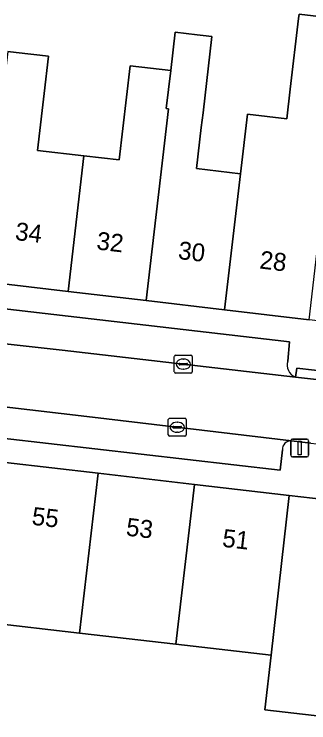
# Model space of a CAD drawing. Extents: x 161692 to 162379, y 380760 to 381678.
# Drawn here: x 161977.32 to 161993.77, y 381141.72 to 381181.31 of the extents above; entities that cross this region are included whole.
import ezdxf

# ---------------------------------------------------------------- set-up
doc = ezdxf.new("R2010")
doc.units = 0
for name, color, linetype in [('IMGEO_Erf', 7, 'Continuous'), ('IMGEO_Kolk', 7, 'Continuous'), ('IMGEO_Lichtmast', 7, 'Continuous'), ('IMGEO_Pand', 7, 'Continuous'), ('IMGEO_Pand_nummerreeks', 7, 'Continuous'), ('IMGEO_Parkeervlak_open', 7, 'Continuous'), ('IMGEO_Rijbaan_lokaal_open', 7, 'Continuous'), ('IMGEO_Voetpad_open', 7, 'Continuous')]:
    doc.layers.add(name, color=color, linetype=linetype)

msp = doc.modelspace()

# ---------------------------------------------------------------- linework, layer by layer
at = {"layer": 'IMGEO_Erf'}
for points in [[(161976.959, 381179.225), (161977.418, 381179.172), (161979.236, 381178.959), (161978.992, 381176.882), (161978.917, 381176.242), (161978.619, 381173.701), (161981.206, 381173.397), (161983.176, 381173.166), (161983.793, 381178.425), (161986.058, 381178.159), (161986.311, 381180.306), (161987.539, 381180.162), (161987.865, 381180.124), (161988.358, 381180.066), (161987.858, 381175.794), (161987.763, 381174.986), (161987.494, 381172.682), (161989.952, 381172.393), (161990.339, 381175.718), (161992.535, 381175.461), (161992.728, 381177.111), (161993.191, 381181.064), (161993.22, 381181.31), (161995.574, 381181.034)], [(162005.443, 381141.419), (162007.398, 381143.413), (162007.603, 381143.738), (162001.908, 381144.298), (162000, 381144.519), (161996.841, 381144.883), (161996.489, 381141.842), (161994.056, 381142.123), (161991.315, 381142.439), (161991.662, 381145.494), (161986.344, 381146.109), (161980.965, 381146.731), (161975.818, 381147.326)]]:
    msp.add_lwpolyline(points, dxfattribs=at)
at = {"layer": 'IMGEO_Kolk'}
for p, q in [((161986.257, 381161.33), (161986.257, 381162.182)), ((161986.332, 381162.256), (161987.184, 381162.256)), ((161986.745, 381162.036), (161986.77, 381162.036)), ((161987.258, 381162.182), (161987.258, 381161.33)), ((161986.516, 381161.75), (161986.516, 381161.762)), ((161986.954, 381161.713), (161986.556, 381161.713)), ((161986.559, 381161.799), (161986.957, 381161.799)), ((161987, 381161.762), (161987, 381161.75)), ((161987.184, 381161.256), (161986.332, 381161.256)), ((161986.768, 381161.476), (161986.743, 381161.476)), ((161985.92, 381157.805), (161985.92, 381158.657)), ((161985.995, 381158.731), (161986.847, 381158.731)), ((161986.408, 381158.511), (161986.433, 381158.511)), ((161986.921, 381158.657), (161986.921, 381157.805)), ((161986.179, 381158.225), (161986.179, 381158.237)), ((161986.617, 381158.188), (161986.219, 381158.188)), ((161986.222, 381158.274), (161986.62, 381158.274)), ((161986.663, 381158.237), (161986.663, 381158.225)), ((161986.847, 381157.731), (161985.995, 381157.731)), ((161986.431, 381157.951), (161986.406, 381157.951))]:
    msp.add_line(p, q, dxfattribs=at)
for points in [[(161986.257, 381161.33), (161986.257, 381162.182)], [(161986.332, 381162.256), (161987.184, 381162.256)], [(161987.258, 381162.182), (161987.258, 381161.33)], [(161987.184, 381161.256), (161986.332, 381161.256)], [(161985.92, 381157.805), (161985.92, 381158.657)], [(161985.995, 381158.731), (161986.847, 381158.731)], [(161986.921, 381158.657), (161986.921, 381157.805)], [(161986.847, 381157.731), (161985.995, 381157.731)]]:
    msp.add_lwpolyline(points, dxfattribs=at)
for centre, radius, start, end in [((161986.334, 381162.18), 0.0765, 91.552, 178.448), ((161986.334, 381162.18), 0.0765, 91.552, 178.448), ((161987.182, 381162.18), 0.0765, 1.552, 88.448), ((161987.182, 381162.18), 0.0765, 1.552, 88.448), ((161986.556, 381161.759), 0.0403, 85.8775, 175.7526), ((161986.553, 381161.749), 0.0366, 178.938, 274.7102), ((161986.957, 381161.756), 0.043, 264.8664, 352.4533), ((161986.961, 381161.761), 0.0386, 1.7309, 96.639), ((161986.334, 381161.332), 0.0765, 181.552, 268.448), ((161986.334, 381161.332), 0.0765, 181.552, 268.448), ((161987.182, 381161.332), 0.0765, 271.552, 358.448), ((161987.182, 381161.332), 0.0765, 271.552, 358.448), ((161985.997, 381158.655), 0.0765, 91.552, 178.448), ((161985.997, 381158.655), 0.0765, 91.552, 178.448), ((161986.845, 381158.655), 0.0765, 1.552, 88.448), ((161986.845, 381158.655), 0.0765, 1.552, 88.448), ((161986.219, 381158.234), 0.0403, 85.8775, 175.7526), ((161986.216, 381158.224), 0.0366, 178.938, 274.7102), ((161986.62, 381158.231), 0.043, 264.8664, 352.4533), ((161986.624, 381158.236), 0.0386, 1.7309, 96.639), ((161985.997, 381157.807), 0.0765, 181.552, 268.448), ((161985.997, 381157.807), 0.0765, 181.552, 268.448), ((161986.845, 381157.807), 0.0765, 271.552, 358.448), ((161986.845, 381157.807), 0.0765, 271.552, 358.448)]:
    msp.add_arc(centre, radius, start, end, dxfattribs=at)
for centre, major_axis, ratio, start_param, end_param in [((161986.744, 381161.756), (-0.387, 0.002), 0.722429, 4.712389, 7.853982), ((161986.769, 381161.756), (-0.39, 0.002), 0.717154, 1.570796, 4.712389), ((161986.407, 381158.231), (-0.387, 0.002), 0.722429, 4.712389, 7.853982), ((161986.432, 381158.231), (-0.39, 0.002), 0.717154, 1.570796, 4.712389)]:
    msp.add_ellipse(centre, major_axis=major_axis, ratio=ratio, start_param=start_param, end_param=end_param, dxfattribs=at)
at = {"layer": 'IMGEO_Lichtmast'}
for p, q in [((161992.76, 381156.672), (161992.76, 381157.472)), ((161992.76, 381157.472), (161992.76, 381156.672)), ((161992.86, 381157.572), (161993.65, 381157.572)), ((161993.65, 381157.572), (161992.86, 381157.572)), ((161993.75, 381157.472), (161993.75, 381156.672)), ((161993.75, 381156.672), (161993.75, 381157.472)), ((161993.65, 381156.572), (161992.86, 381156.572)), ((161992.86, 381156.572), (161993.65, 381156.572))]:
    msp.add_line(p, q, dxfattribs=at)
msp.add_lwpolyline([(161993.18, 381157.447), (161993.33, 381157.447), (161993.33, 381156.697), (161993.18, 381156.697), (161993.18, 381157.447)], dxfattribs=at)
for centre, start, end in [((161992.86, 381157.472), 90, 180), ((161992.86, 381157.472), 90, 180), ((161993.65, 381157.472), 0, 90), ((161993.65, 381157.472), 360, 90), ((161992.86, 381156.672), 180, 270), ((161992.86, 381156.672), 180, 270), ((161993.65, 381156.672), 270, 0), ((161993.65, 381156.672), 270, 0)]:
    msp.add_arc(centre, 0.1, start, end, dxfattribs=at)
at = {"layer": 'IMGEO_Pand'}
for points in [[(161994.642, 381171.639), (161995.244, 381176.822), (161995.082, 381176.835), (161995.494, 381180.347), (161995.546, 381180.788), (161995.574, 381181.034), (161993.22, 381181.31), (161993.191, 381181.064), (161992.728, 381177.111), (161992.535, 381175.461), (161990.339, 381175.718), (161989.952, 381172.393), (161989.067, 381164.791), (161993.781, 381164.24)], [(161989.952, 381172.393), (161987.494, 381172.682), (161987.763, 381174.986), (161987.858, 381175.794), (161988.358, 381180.066), (161987.865, 381180.124), (161987.539, 381180.162), (161986.311, 381180.306), (161986.058, 381178.159), (161985.808, 381176.035), (161985.929, 381176.021), (161984.68, 381165.304), (161989.067, 381164.791)], [(161981.206, 381173.397), (161978.619, 381173.701), (161978.917, 381176.242), (161978.992, 381176.882), (161979.236, 381178.959), (161977.418, 381179.172), (161976.959, 381179.225), (161976.79, 381177.787), (161976.715, 381177.148), (161975.452, 381166.385), (161975.917, 381166.329), (161980.321, 381165.814)], [(161985.929, 381176.021), (161985.808, 381176.035), (161986.058, 381178.159), (161983.793, 381178.425), (161983.176, 381173.166), (161981.206, 381173.397), (161980.321, 381165.814), (161984.68, 381165.304)], [(161975.818, 381147.326), (161980.965, 381146.731), (161981.998, 381155.657), (161976.832, 381156.254)], [(161986.344, 381146.109), (161987.377, 381155.036), (161981.998, 381155.657), (161980.965, 381146.731)], [(161986.344, 381146.109), (161991.662, 381145.494), (161992.676, 381154.423), (161987.377, 381155.036)], [(161997.875, 381153.822), (161992.676, 381154.423), (161991.662, 381145.494), (161991.315, 381142.439), (161994.056, 381142.123), (161996.489, 381141.842), (161996.841, 381144.883)]]:
    msp.add_lwpolyline(points, close=True, dxfattribs=at)
at = {"layer": 'IMGEO_Parkeervlak_open'}
for points in [[(161992.596, 381161.931), (161992.688, 381163.01), (161971.005, 381165.524), (161970.863, 381164.394)], [(161970.248, 381163.626), (161979.992, 381162.53), (161993.023, 381161.038)], [(161992.801, 381157.471), (161981.697, 381158.796), (161971.168, 381160.031)], [(161971.575, 381159.39), (161971.457, 381158.223), (161992.175, 381155.838), (161992.292, 381156.968)]]:
    msp.add_lwpolyline(points, dxfattribs=at)
for centre, radius, start, end in [((161993.261, 381161.701), 0.704, 160.8934, 250.2175), ((161992.766, 381156.997), 0.475, 85.7728, 183.5478)]:
    msp.add_arc(centre, radius, start, end, dxfattribs=at)
at = {"layer": 'IMGEO_Rijbaan_lokaal_open'}
for points in [[(162012.179, 381158.844), (162001.717, 381160.042), (162000.556, 381160.175), (162000, 381160.239), (161993.023, 381161.038), (161979.992, 381162.53), (161970.248, 381163.626), (161968.459, 381163.825), (161964.675, 381163.981), (161964.511, 381163.965)], [(161962.069, 381163.406), (161950.652, 381158.97), (161938.293, 381154.231), (161939.598, 381150.828), (161941.553, 381151.59), (161948.078, 381154.173), (161948.679, 381154.411), (161960.581, 381159.073), (161968.709, 381160.405), (161970.098, 381160.156), (161971.168, 381160.031), (161981.697, 381158.796), (161992.801, 381157.471), (161993.884, 381157.342), (161996.097, 381157.078), (162000, 381156.642), (162018.142, 381154.612), (162019.912, 381154.375), (162020.371, 381157.806), (162018.489, 381158.045), (162012.179, 381158.844)]]:
    msp.add_lwpolyline(points, dxfattribs=at)
at = {"layer": 'IMGEO_Voetpad_open'}
for points in [[(162026.378, 381161.479), (162022.38, 381160.931), (162008.795, 381162.52), (162000.724, 381163.428), (161993.781, 381164.24), (161989.067, 381164.791), (161984.68, 381165.304), (161980.321, 381165.814), (161975.917, 381166.329)], [(161970.863, 381164.394), (161971.005, 381165.524), (161992.688, 381163.01), (161992.596, 381161.931)], [(161993.023, 381161.038), (161993.098, 381161.531), (162000, 381160.746), (162000.62, 381160.67), (162000.556, 381160.175), (162001.717, 381160.042)], [(161992.292, 381156.968), (161992.175, 381155.838), (161971.457, 381158.223), (161971.575, 381159.39)], [(161993.884, 381157.342), (161992.801, 381157.471)], [(161964.029, 381155.424), (161967.426, 381156.058), (161968.83, 381157.179), (161976.832, 381156.254), (161981.998, 381155.657), (161987.377, 381155.036), (161992.676, 381154.423), (161997.875, 381153.822), (161999.999, 381153.577), (162002.848, 381153.247), (162008.224, 381152.624), (162015.967, 381151.726), (162021.813, 381150.411), (162026.485, 381149.36)]]:
    msp.add_lwpolyline(points, dxfattribs=at)
msp.add_lwpolyline([(161993.023, 381161.038), (162000, 381160.239), (162000.556, 381160.175), (162000.62, 381160.67), (162000, 381160.746), (161993.098, 381161.531)], close=True, dxfattribs=at)
for centre, radius, start, end in [((161993.261, 381161.701), 0.704, 160.8934, 250.2175), ((161992.766, 381156.997), 0.475, 85.7728, 183.5478)]:
    msp.add_arc(centre, radius, start, end, dxfattribs=at)

# ---------------------------------------------------------------- texts
at = {"layer": 'IMGEO_Pand_nummerreeks'}
for s, rotation, p in [('34', 353.3308, (161977.335, 381168.7)), ('32', 353.3302, (161981.88, 381168.169)), ('30', 353.3308, (161986.434, 381167.636)), ('28', 353.3308, (161990.982, 381167.105)), ('55', 353.4077, (161978.265, 381152.788)), ('53', 353.4077, (161983.526, 381152.18)), ('51', 353.4077, (161988.9, 381151.559))]:
    msp.add_text(s, height=1, rotation=rotation, dxfattribs=at).set_placement(p)

doc.saveas('drawing.dxf')
